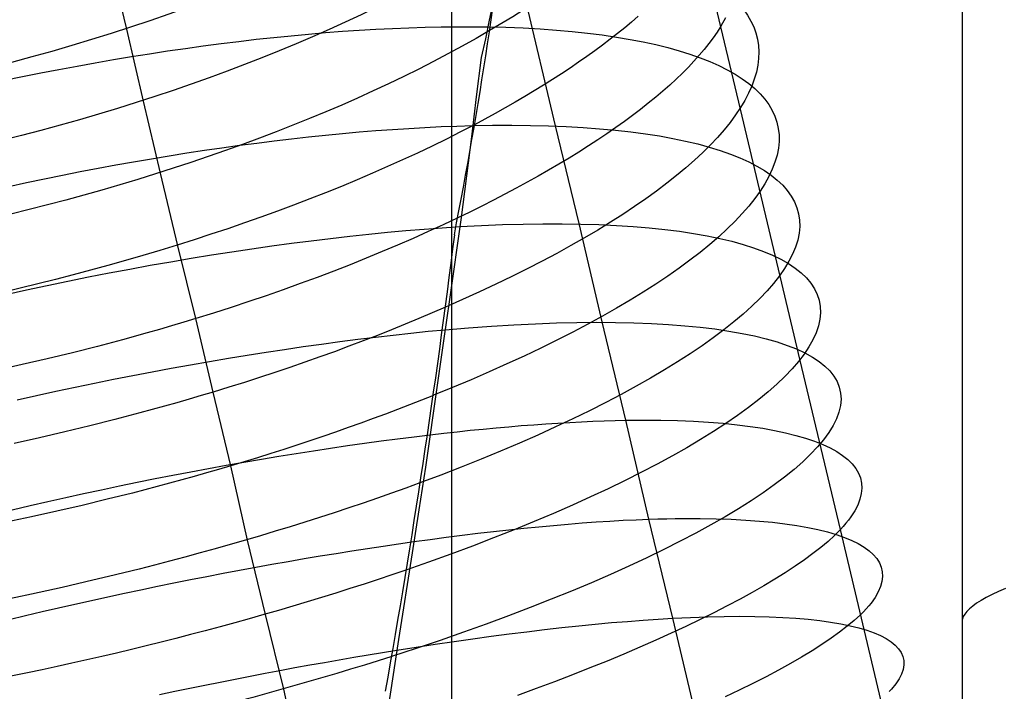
# Model space of a CAD drawing. Extents: x -383 to 1849, y -1185 to -529.
# Tile 563 of 656: x 428 to 447, y -1002 to -990. Entities that reach past the tile are written whole.
import ezdxf

# ---------------------------------------------------------------- set-up
doc = ezdxf.new("R2010")
doc.units = 0
doc.layers.add('PREDEFINITO', color=7, linetype='CONTINUOUS')

msp = doc.modelspace()

# ---------------------------------------------------------------- linework, layer by layer
at = {"layer": 'PREDEFINITO'}
for p, q in [((436.356, -1016.516, 663.883), (436.356, -807.082, 663.883)), ((445.981, -1000.962, 419.688), (445.967, -944.768, 419.688)), ((438.309, -991.657, 478.966), (437.42, -987.875, 479.937)), ((441.797, -991.341, 493.854), (441.056, -988.217, 494.755)), ((430.231, -989.833, 505.898), (429.902, -988.493, 506.412)), ((439.869, -989.591, 497.872), (439.744, -989.699, 498.097)), ((439.744, -989.699, 498.097), (439.614, -989.807, 498.319)), ((441.423, -989.779, 494.299), (441.355, -989.887, 494.577)), ((441.511, -989.62, 493.882), (441.423, -989.779, 494.299)), ((430.541, -991.189, 505.416), (430.231, -989.833, 505.898)), ((439.48, -989.916, 498.539), (439.341, -990.024, 498.756)), ((439.614, -989.807, 498.319), (439.48, -989.916, 498.539)), ((441.355, -989.887, 494.577), (441.281, -989.995, 494.853)), ((439.198, -990.133, 498.971), (439.051, -990.241, 499.183)), ((439.341, -990.024, 498.756), (439.198, -990.133, 498.971)), ((441.2, -990.105, 495.127), (441.113, -990.215, 495.399)), ((441.281, -989.995, 494.853), (441.2, -990.105, 495.127)), ((439.051, -990.241, 499.183), (438.899, -990.35, 499.392)), ((441.02, -990.326, 495.668), (440.92, -990.437, 495.936)), ((441.113, -990.215, 495.399), (441.02, -990.326, 495.668)), ((436.91, -990.367, 478.299), (436.817, -991.111, 477.907)), ((438.744, -990.458, 499.599), (438.584, -990.566, 499.802)), ((438.899, -990.35, 499.392), (438.744, -990.458, 499.599)), ((440.92, -990.437, 495.936), (440.815, -990.549, 496.2)), ((438.421, -990.675, 500.003), (438.254, -990.783, 500.2)), ((438.584, -990.566, 499.802), (438.421, -990.675, 500.003)), ((440.703, -990.662, 496.463), (440.586, -990.775, 496.722)), ((440.815, -990.549, 496.2), (440.703, -990.662, 496.463)), ((438.082, -990.89, 500.395), (437.907, -990.998, 500.586)), ((438.254, -990.783, 500.2), (438.082, -990.89, 500.395)), ((440.463, -990.888, 496.979), (440.334, -991.002, 497.234)), ((440.586, -990.775, 496.722), (440.463, -990.888, 496.979)), ((437.907, -990.998, 500.586), (437.729, -991.105, 500.774)), ((440.334, -991.002, 497.234), (440.199, -991.116, 497.485)), ((430.863, -992.551, 504.957), (430.541, -991.189, 505.416)), ((436.817, -991.111, 477.907), (436.724, -991.862, 477.528)), ((437.546, -991.212, 500.958), (437.36, -991.318, 501.14)), ((437.729, -991.105, 500.774), (437.546, -991.212, 500.958)), ((440.059, -991.231, 497.733), (439.914, -991.346, 497.979)), ((440.199, -991.116, 497.485), (440.059, -991.231, 497.733)), ((437.171, -991.424, 501.317), (436.978, -991.53, 501.492)), ((437.36, -991.318, 501.14), (437.171, -991.424, 501.317)), ((439.914, -991.346, 497.979), (439.763, -991.46, 498.221)), ((442.545, -994.495, 493.071), (441.797, -991.341, 493.854)), ((436.978, -991.53, 501.492), (436.781, -991.635, 501.662)), ((439.607, -991.575, 498.46), (439.446, -991.691, 498.696)), ((439.763, -991.46, 498.221), (439.607, -991.575, 498.46)), ((438.755, -993.502, 478.562), (438.309, -991.657, 478.966)), ((439.279, -991.806, 498.928), (439.108, -991.921, 499.157)), ((439.446, -991.691, 498.696), (439.279, -991.806, 498.928)), ((436.724, -991.862, 477.528), (436.53, -993.384, 476.807)), ((439.108, -991.921, 499.157), (438.932, -992.036, 499.382)), ((438.75, -992.151, 499.604), (438.565, -992.266, 499.822)), ((438.932, -992.036, 499.382), (438.75, -992.151, 499.604)), ((438.374, -992.38, 500.036), (438.179, -992.494, 500.246)), ((438.565, -992.266, 499.822), (438.374, -992.38, 500.036)), ((431.189, -993.921, 504.524), (430.863, -992.551, 504.957)), ((438.179, -992.494, 500.246), (437.98, -992.608, 500.452)), ((437.776, -992.722, 500.655), (437.568, -992.835, 500.852)), ((437.98, -992.608, 500.452), (437.776, -992.722, 500.655)), ((437.568, -992.835, 500.852), (437.356, -992.948, 501.046)), ((437.139, -993.06, 501.235), (436.919, -993.172, 501.42)), ((437.356, -992.948, 501.046), (437.139, -993.06, 501.235)), ((436.694, -993.283, 501.6), (436.466, -993.393, 501.776)), ((436.919, -993.172, 501.42), (436.694, -993.283, 501.6)), ((436.466, -993.393, 501.776), (436.191, -993.523, 501.978)), ((436.53, -993.384, 476.807), (436.313, -994.932, 476.123)), ((434.788, -993.701, 475.732), (435.142, -993.666, 475.914)), ((435.142, -993.666, 475.914), (435.491, -993.634, 476.104)), ((435.491, -993.634, 476.104), (435.835, -993.605, 476.304)), ((435.91, -993.652, 502.174), (435.625, -993.78, 502.362)), ((435.835, -993.605, 476.304), (436.174, -993.579, 476.511)), ((436.191, -993.523, 501.978), (435.91, -993.652, 502.174)), ((436.174, -993.579, 476.511), (436.507, -993.557, 476.728)), ((439.187, -995.355, 478.178), (438.755, -993.502, 478.562)), ((433.333, -993.873, 475.092), (433.702, -993.826, 475.239)), ((433.702, -993.826, 475.239), (434.068, -993.781, 475.394)), ((434.068, -993.781, 475.394), (434.43, -993.739, 475.558)), ((434.43, -993.739, 475.558), (434.788, -993.701, 475.732)), ((435.625, -993.78, 502.362), (435.334, -993.906, 502.544)), ((431.528, -995.295, 504.115), (431.189, -993.921, 504.524)), ((431.826, -994.094, 474.598), (432.206, -994.034, 474.708)), ((432.206, -994.034, 474.708), (432.585, -993.978, 474.827)), ((432.585, -993.978, 474.827), (432.96, -993.924, 474.955)), ((432.96, -993.924, 474.955), (433.333, -993.873, 475.092)), ((435.039, -994.031, 502.718), (434.74, -994.155, 502.885)), ((435.334, -993.906, 502.544), (435.039, -994.031, 502.718)), ((430.672, -994.289, 474.327), (431.058, -994.221, 474.408)), ((431.058, -994.221, 474.408), (431.443, -994.156, 474.498)), ((431.443, -994.156, 474.498), (431.826, -994.094, 474.598)), ((434.74, -994.155, 502.885), (434.436, -994.277, 503.044)), ((429.897, -994.433, 474.194), (430.285, -994.36, 474.256)), ((430.285, -994.36, 474.256), (430.672, -994.289, 474.327)), ((434.128, -994.398, 503.196), (433.815, -994.517, 503.339)), ((434.436, -994.277, 503.044), (434.128, -994.398, 503.196)), ((428.728, -994.668, 474.07), (429.118, -994.587, 474.101)), ((429.118, -994.587, 474.101), (429.508, -994.509, 474.143)), ((429.508, -994.509, 474.143), (429.897, -994.433, 474.194)), ((433.815, -994.517, 503.339), (433.499, -994.634, 503.475)), ((442.922, -996.082, 492.727), (442.545, -994.495, 493.071)), ((427.95, -994.837, 474.037), (428.339, -994.752, 474.048)), ((428.339, -994.752, 474.048), (428.728, -994.668, 474.07)), ((433.179, -994.749, 503.603), (432.856, -994.863, 503.723)), ((433.499, -994.634, 503.475), (433.179, -994.749, 503.603)), ((432.529, -994.974, 503.834), (432.198, -995.083, 503.936)), ((432.856, -994.863, 503.723), (432.529, -994.974, 503.834)), ((436.313, -994.932, 476.123), (436.2, -995.715, 475.798)), ((432.198, -995.083, 503.936), (431.865, -995.19, 504.03)), ((436.235, -995.077, 501.788), (435.985, -995.186, 501.954)), ((431.528, -995.295, 504.115), (431.301, -995.364, 504.167)), ((431.865, -995.19, 504.03), (431.528, -995.295, 504.115)), ((431.858, -996.68, 503.735), (431.528, -995.295, 504.115)), ((435.732, -995.293, 502.114), (435.475, -995.4, 502.269)), ((435.985, -995.186, 501.954), (435.732, -995.293, 502.114)), ((439.636, -997.213, 477.844), (439.187, -995.355, 478.178)), ((430.842, -995.5, 504.259), (430.611, -995.565, 504.299)), ((431.072, -995.433, 504.215), (430.842, -995.5, 504.259)), ((431.301, -995.364, 504.167), (431.072, -995.433, 504.215)), ((435.215, -995.506, 502.418), (434.951, -995.611, 502.561)), ((435.475, -995.4, 502.269), (435.215, -995.506, 502.418)), ((435.582, -995.568, 475.518), (435.907, -995.534, 475.697)), ((435.907, -995.534, 475.697), (436.228, -995.504, 475.882)), ((430.146, -995.694, 504.367), (429.677, -995.818, 504.419)), ((430.611, -995.565, 504.299), (430.146, -995.694, 504.367)), ((433.899, -995.774, 474.743), (434.242, -995.727, 474.882)), ((434.242, -995.727, 474.882), (434.583, -995.684, 475.03)), ((434.684, -995.714, 502.699), (434.414, -995.817, 502.831)), ((434.583, -995.684, 475.03), (434.919, -995.642, 475.185)), ((434.951, -995.611, 502.561), (434.684, -995.714, 502.699)), ((434.919, -995.642, 475.185), (435.252, -995.604, 475.348)), ((435.252, -995.604, 475.348), (435.582, -995.568, 475.518)), ((436.2, -995.715, 475.798), (436.088, -996.504, 475.488)), ((429.677, -995.818, 504.419), (429.205, -995.938, 504.456)), ((432.853, -995.927, 474.372), (433.204, -995.874, 474.488)), ((433.204, -995.874, 474.488), (433.553, -995.822, 474.611)), ((433.553, -995.822, 474.611), (433.899, -995.774, 474.743)), ((434.414, -995.817, 502.831), (434.141, -995.918, 502.957)), ((428.73, -996.053, 504.477), (428.254, -996.163, 504.483)), ((429.205, -995.938, 504.456), (428.73, -996.053, 504.477)), ((431.786, -996.102, 474.075), (432.143, -996.042, 474.166)), ((432.143, -996.042, 474.166), (432.499, -995.983, 474.265)), ((432.499, -995.983, 474.265), (432.853, -995.927, 474.372)), ((433.865, -996.018, 503.076), (433.586, -996.117, 503.19)), ((434.141, -995.918, 502.957), (433.865, -996.018, 503.076)), ((443.679, -999.275, 492.132), (442.922, -996.082, 492.727)), ((428.254, -996.163, 504.483), (427.776, -996.269, 504.473)), ((430.705, -996.298, 473.853), (431.067, -996.231, 473.919)), ((431.067, -996.231, 473.919), (431.427, -996.165, 473.993)), ((431.427, -996.165, 473.993), (431.786, -996.102, 474.075)), ((433.304, -996.214, 503.297), (433.02, -996.311, 503.398)), ((433.586, -996.117, 503.19), (433.304, -996.214, 503.297)), ((429.617, -996.513, 473.708), (429.98, -996.439, 473.748)), ((429.98, -996.439, 473.748), (430.343, -996.367, 473.796)), ((430.343, -996.367, 473.796), (430.705, -996.298, 473.853)), ((432.733, -996.405, 503.492), (432.444, -996.498, 503.58)), ((433.02, -996.311, 503.398), (432.733, -996.405, 503.492)), ((428.89, -996.666, 473.655), (429.253, -996.589, 473.677)), ((429.253, -996.589, 473.677), (429.617, -996.513, 473.708)), ((432.152, -996.59, 503.661), (431.858, -996.68, 503.735)), ((432.444, -996.498, 503.58), (432.152, -996.59, 503.661)), ((436.088, -996.504, 475.488), (435.856, -998.097, 474.898)), ((428.164, -996.828, 473.638), (428.527, -996.746, 473.642)), ((428.527, -996.746, 473.642), (428.89, -996.666, 473.655)), ((431.401, -996.816, 503.836), (431.171, -996.882, 503.88)), ((431.63, -996.748, 503.787), (431.401, -996.816, 503.836)), ((431.858, -996.68, 503.735), (431.63, -996.748, 503.787)), ((432.187, -998.073, 503.383), (431.858, -996.68, 503.735)), ((435.785, -996.831, 501.926), (435.56, -996.919, 502.055)), ((436.007, -996.742, 501.793), (435.785, -996.831, 501.926)), ((430.94, -996.947, 503.92), (430.474, -997.074, 503.989)), ((431.171, -996.882, 503.88), (430.94, -996.947, 503.92)), ((435.333, -997.007, 502.179), (435.104, -997.094, 502.3)), ((435.56, -996.919, 502.055), (435.333, -997.007, 502.179)), ((430.005, -997.198, 504.041), (429.533, -997.317, 504.078)), ((430.474, -997.074, 503.989), (430.005, -997.198, 504.041)), ((434.872, -997.181, 502.415), (434.638, -997.266, 502.527)), ((435.104, -997.094, 502.3), (434.872, -997.181, 502.415)), ((439.432, -997.217, 477.642), (439.636, -997.213, 477.844)), ((439.636, -997.213, 477.844), (439.806, -997.211, 478.019)), ((440.071, -999.079, 477.532), (439.636, -997.213, 477.844)), ((439.806, -997.211, 478.019), (439.972, -997.21, 478.197)), ((439.972, -997.21, 478.197), (440.136, -997.21, 478.377)), ((440.136, -997.21, 478.377), (440.296, -997.212, 478.56)), ((440.296, -997.212, 478.56), (440.608, -997.219, 478.935)), ((429.533, -997.317, 504.078), (429.059, -997.431, 504.1)), ((434.402, -997.351, 502.634), (434.164, -997.435, 502.736)), ((434.638, -997.266, 502.527), (434.402, -997.351, 502.634)), ((436.701, -997.402, 475.546), (436.946, -997.378, 475.696)), ((436.946, -997.378, 475.696), (437.189, -997.355, 475.851)), ((437.189, -997.355, 475.851), (437.428, -997.333, 476.011)), ((437.428, -997.333, 476.011), (437.665, -997.314, 476.175)), ((437.665, -997.314, 476.175), (437.898, -997.296, 476.343)), ((437.898, -997.296, 476.343), (438.128, -997.279, 476.516)), ((438.128, -997.279, 476.516), (438.354, -997.265, 476.693)), ((438.354, -997.265, 476.693), (438.577, -997.252, 476.874)), ((438.577, -997.252, 476.874), (438.797, -997.241, 477.06)), ((438.797, -997.241, 477.06), (439.012, -997.231, 477.25)), ((439.012, -997.231, 477.25), (439.224, -997.223, 477.444)), ((439.224, -997.223, 477.444), (439.432, -997.217, 477.642)), ((440.608, -997.219, 478.935), (440.908, -997.231, 479.319)), ((440.908, -997.231, 479.319), (441.195, -997.248, 479.714)), ((441.195, -997.248, 479.714), (441.469, -997.27, 480.117)), ((441.469, -997.27, 480.117), (441.731, -997.296, 480.53)), ((441.731, -997.296, 480.53), (441.98, -997.327, 480.95)), ((441.98, -997.327, 480.95), (442.215, -997.363, 481.378)), ((442.215, -997.363, 481.378), (442.438, -997.403, 481.813)), ((428.582, -997.542, 504.105), (428.104, -997.648, 504.096)), ((429.059, -997.431, 504.1), (428.582, -997.542, 504.105)), ((433.923, -997.518, 502.834), (433.681, -997.601, 502.927)), ((434.164, -997.435, 502.736), (433.923, -997.518, 502.834)), ((435.022, -997.602, 474.669), (435.334, -997.561, 474.813)), ((435.334, -997.561, 474.813), (435.643, -997.522, 474.964)), ((435.643, -997.522, 474.964), (435.949, -997.485, 475.121)), ((435.949, -997.485, 475.121), (436.202, -997.456, 475.258)), ((436.202, -997.456, 475.258), (436.453, -997.428, 475.4)), ((436.453, -997.428, 475.4), (436.701, -997.402, 475.546)), ((442.438, -997.403, 481.813), (442.647, -997.448, 482.255)), ((442.647, -997.448, 482.255), (442.842, -997.497, 482.703)), ((442.842, -997.497, 482.703), (443.024, -997.55, 483.156)), ((443.024, -997.55, 483.156), (443.192, -997.607, 483.615)), ((433.19, -997.762, 503.098), (432.942, -997.842, 503.177)), ((433.436, -997.682, 503.015), (433.19, -997.762, 503.098)), ((433.681, -997.601, 502.927), (433.436, -997.682, 503.015)), ((433.746, -997.787, 474.16), (434.069, -997.738, 474.277)), ((434.069, -997.738, 474.277), (434.389, -997.69, 474.401)), ((434.389, -997.69, 474.401), (434.707, -997.645, 474.531)), ((434.707, -997.645, 474.531), (435.022, -997.602, 474.669)), ((443.192, -997.607, 483.615), (443.346, -997.669, 484.077)), ((443.346, -997.669, 484.077), (443.486, -997.734, 484.544)), ((443.486, -997.734, 484.544), (443.611, -997.804, 485.015)), ((432.434, -998.003, 473.763), (432.765, -997.946, 473.852)), ((432.692, -997.92, 503.25), (432.44, -997.997, 503.319)), ((432.942, -997.842, 503.177), (432.692, -997.92, 503.25)), ((432.765, -997.946, 473.852), (433.094, -997.891, 473.948)), ((433.094, -997.891, 473.948), (433.421, -997.838, 474.05)), ((433.421, -997.838, 474.05), (433.746, -997.787, 474.16)), ((443.611, -997.804, 485.015), (443.722, -997.878, 485.488)), ((443.722, -997.878, 485.488), (443.819, -997.955, 485.964)), ((443.819, -997.955, 485.964), (443.901, -998.036, 486.441)), ((431.434, -998.185, 473.541), (431.769, -998.122, 473.608)), ((431.959, -998.14, 503.435), (431.73, -998.207, 503.484)), ((431.769, -998.122, 473.608), (432.102, -998.062, 473.682)), ((432.187, -998.073, 503.383), (431.959, -998.14, 503.435)), ((432.102, -998.062, 473.682), (432.434, -998.003, 473.763)), ((432.44, -997.997, 503.319), (432.187, -998.073, 503.383)), ((432.506, -999.475, 503.06), (432.187, -998.073, 503.383)), ((435.856, -998.097, 474.898), (435.732, -998.902, 474.619)), ((443.901, -998.036, 486.441), (443.968, -998.121, 486.92)), ((443.968, -998.121, 486.92), (444.019, -998.209, 487.4)), ((430.426, -998.382, 473.385), (430.763, -998.314, 473.43)), ((430.763, -998.314, 473.43), (431.099, -998.249, 473.482)), ((431.099, -998.249, 473.482), (431.434, -998.185, 473.541)), ((431.5, -998.272, 503.528), (431.268, -998.337, 503.569)), ((431.73, -998.207, 503.484), (431.5, -998.272, 503.528)), ((444.019, -998.209, 487.4), (444.056, -998.301, 487.881)), ((444.056, -998.301, 487.881), (444.078, -998.397, 488.361)), ((429.751, -998.522, 473.319), (430.089, -998.451, 473.348)), ((430.089, -998.451, 473.348), (430.426, -998.382, 473.385)), ((430.802, -998.463, 503.638), (430.333, -998.585, 503.69)), ((431.268, -998.337, 503.569), (430.802, -998.463, 503.638)), ((444.083, -998.495, 488.84), (444.074, -998.597, 489.318)), ((444.078, -998.397, 488.361), (444.083, -998.495, 488.84)), ((428.74, -998.744, 473.276), (429.077, -998.668, 473.283)), ((429.077, -998.668, 473.283), (429.414, -998.594, 473.297)), ((429.414, -998.594, 473.297), (429.751, -998.522, 473.319)), ((430.333, -998.585, 503.69), (429.861, -998.703, 503.727)), ((444.074, -998.597, 489.318), (444.048, -998.703, 489.794)), ((428.068, -998.899, 473.287), (428.404, -998.821, 473.278)), ((428.404, -998.821, 473.278), (428.74, -998.744, 473.276)), ((429.386, -998.818, 503.749), (428.91, -998.928, 503.754)), ((429.861, -998.703, 503.727), (429.386, -998.818, 503.749)), ((444.007, -998.811, 490.268), (443.949, -998.923, 490.74)), ((444.048, -998.703, 489.794), (444.007, -998.811, 490.268)), ((428.432, -999.034, 503.745), (427.953, -999.136, 503.72)), ((428.91, -998.928, 503.754), (428.432, -999.034, 503.745)), ((435.732, -998.902, 474.619), (435.606, -999.712, 474.354)), ((440.24, -999.073, 477.708), (440.406, -999.069, 477.886)), ((440.406, -999.069, 477.886), (440.568, -999.066, 478.067)), ((440.568, -999.066, 478.067), (440.728, -999.065, 478.251)), ((440.728, -999.065, 478.251), (441.038, -999.065, 478.628)), ((441.038, -999.065, 478.628), (441.336, -999.07, 479.014)), ((443.876, -999.037, 491.208), (443.833, -999.095, 491.44)), ((443.949, -998.923, 490.74), (443.876, -999.037, 491.208)), ((437.43, -999.278, 475.4), (437.715, -999.248, 475.586)), ((437.715, -999.248, 475.586), (437.996, -999.22, 475.777)), ((437.996, -999.22, 475.777), (438.273, -999.195, 475.976)), ((438.273, -999.195, 475.976), (438.545, -999.171, 476.18)), ((438.545, -999.171, 476.18), (438.812, -999.15, 476.39)), ((438.812, -999.15, 476.39), (439.074, -999.131, 476.607)), ((439.074, -999.131, 476.607), (439.332, -999.114, 476.829)), ((439.332, -999.114, 476.829), (439.584, -999.1, 477.058)), ((439.584, -999.1, 477.058), (439.83, -999.088, 477.292)), ((439.83, -999.088, 477.292), (440.071, -999.079, 477.532)), ((440.071, -999.079, 477.532), (440.24, -999.073, 477.708)), ((440.523, -1000.948, 477.272), (440.071, -999.079, 477.532)), ((441.336, -999.07, 479.014), (441.622, -999.08, 479.41)), ((441.622, -999.08, 479.41), (441.894, -999.094, 479.816)), ((441.894, -999.094, 479.816), (442.154, -999.113, 480.23)), ((442.154, -999.113, 480.23), (442.401, -999.136, 480.653)), ((442.401, -999.136, 480.653), (442.635, -999.164, 481.083)), ((442.635, -999.164, 481.083), (442.856, -999.197, 481.52)), ((442.856, -999.197, 481.52), (443.063, -999.233, 481.964)), ((443.063, -999.233, 481.964), (443.257, -999.274, 482.415)), ((443.734, -999.214, 491.902), (443.679, -999.275, 492.132)), ((443.785, -999.155, 491.672), (443.734, -999.214, 491.902)), ((443.833, -999.095, 491.44), (443.785, -999.155, 491.672)), ((435.946, -999.459, 474.568), (436.25, -999.419, 474.722)), ((436.25, -999.419, 474.722), (436.55, -999.381, 474.882)), ((436.55, -999.381, 474.882), (436.847, -999.344, 475.048)), ((436.847, -999.344, 475.048), (437.14, -999.31, 475.221)), ((437.14, -999.31, 475.221), (437.43, -999.278, 475.4)), ((443.257, -999.274, 482.415), (443.437, -999.319, 482.87)), ((443.437, -999.319, 482.87), (443.603, -999.368, 483.331)), ((443.569, -999.385, 492.541), (443.446, -999.498, 492.946)), ((443.679, -999.275, 492.132), (443.569, -999.385, 492.541)), ((443.603, -999.368, 483.331), (443.755, -999.421, 483.796)), ((444.442, -1002.486, 491.657), (443.679, -999.275, 492.132)), ((443.755, -999.421, 483.796), (443.893, -999.479, 484.266)), ((432.84, -1000.88, 502.76), (432.506, -999.475, 503.06)), ((434.766, -999.63, 474.047), (435.059, -999.585, 474.166)), ((435.059, -999.585, 474.166), (435.35, -999.543, 474.291)), ((435.35, -999.543, 474.291), (435.639, -999.502, 474.421)), ((435.639, -999.502, 474.421), (435.946, -999.459, 474.568)), ((443.31, -999.613, 493.346), (443.161, -999.729, 493.742)), ((443.446, -999.498, 492.946), (443.31, -999.613, 493.346)), ((443.893, -999.479, 484.266), (444.017, -999.54, 484.739)), ((444.017, -999.54, 484.739), (444.126, -999.605, 485.214)), ((444.126, -999.605, 485.214), (444.22, -999.673, 485.693)), ((433.572, -999.823, 473.63), (433.873, -999.773, 473.725)), ((433.873, -999.773, 473.725), (434.173, -999.723, 473.826)), ((434.173, -999.723, 473.826), (434.47, -999.676, 473.934)), ((434.47, -999.676, 473.934), (434.766, -999.63, 474.047)), ((435.606, -999.712, 474.354), (435.353, -1001.347, 473.867)), ((443.161, -999.729, 493.742), (443, -999.848, 494.133)), ((444.22, -999.673, 485.693), (444.3, -999.746, 486.173)), ((444.3, -999.746, 486.173), (444.365, -999.822, 486.654)), ((432.353, -1000.041, 473.31), (432.659, -999.984, 473.381)), ((432.659, -999.984, 473.381), (432.965, -999.929, 473.458)), ((432.965, -999.929, 473.458), (433.269, -999.875, 473.541)), ((433.269, -999.875, 473.541), (433.572, -999.823, 473.63)), ((442.826, -999.968, 494.518), (442.641, -1000.089, 494.898)), ((443, -999.848, 494.133), (442.826, -999.968, 494.518)), ((444.365, -999.822, 486.654), (444.415, -999.901, 487.136)), ((444.415, -999.901, 487.136), (444.45, -999.985, 487.619)), ((444.45, -999.985, 487.619), (444.47, -1000.071, 488.101)), ((431.427, -1000.219, 473.135), (431.736, -1000.158, 473.187)), ((431.736, -1000.158, 473.187), (432.045, -1000.099, 473.245)), ((432.045, -1000.099, 473.245), (432.353, -1000.041, 473.31)), ((442.641, -1000.089, 494.898), (442.445, -1000.212, 495.272)), ((444.474, -1000.161, 488.583), (444.462, -1000.255, 489.063)), ((444.47, -1000.071, 488.101), (444.474, -1000.161, 488.583)), ((430.495, -1000.409, 473.017), (430.806, -1000.344, 473.05)), ((430.806, -1000.344, 473.05), (431.117, -1000.281, 473.089)), ((431.117, -1000.281, 473.089), (431.427, -1000.219, 473.135)), ((442.237, -1000.336, 495.64), (442.018, -1000.462, 496.002)), ((442.445, -1000.212, 495.272), (442.237, -1000.336, 495.64)), ((444.435, -1000.351, 489.542), (444.392, -1000.451, 490.018)), ((444.462, -1000.255, 489.063), (444.435, -1000.351, 489.542)), ((429.562, -1000.611, 472.958), (429.873, -1000.542, 472.971)), ((429.873, -1000.542, 472.971), (430.184, -1000.475, 472.991)), ((430.184, -1000.475, 472.991), (430.495, -1000.409, 473.017)), ((442.018, -1000.462, 496.002), (441.788, -1000.588, 496.357)), ((444.332, -1000.554, 490.492), (444.257, -1000.66, 490.962)), ((444.392, -1000.451, 490.018), (444.332, -1000.554, 490.492)), ((446.539, -1000.502, 423.958), (446.43, -1000.557, 423.486)), ((446.66, -1000.445, 424.429), (446.539, -1000.502, 423.958)), ((446.793, -1000.387, 424.897), (446.66, -1000.445, 424.429)), ((428.941, -1000.751, 472.952), (429.251, -1000.68, 472.952)), ((429.251, -1000.68, 472.952), (429.562, -1000.611, 472.958)), ((441.548, -1000.716, 496.705), (441.297, -1000.844, 497.046)), ((441.788, -1000.588, 496.357), (441.548, -1000.716, 496.705)), ((444.213, -1000.714, 491.195), (444.165, -1000.769, 491.428)), ((444.257, -1000.66, 490.962), (444.213, -1000.714, 491.195)), ((446.173, -1000.718, 422.061), (446.112, -1000.769, 421.585)), ((446.247, -1000.665, 422.536), (446.173, -1000.718, 422.061)), ((446.333, -1000.612, 423.012), (446.247, -1000.665, 422.536)), ((446.43, -1000.557, 423.486), (446.333, -1000.612, 423.012)), ((428.014, -1000.97, 472.992), (428.322, -1000.896, 472.972)), ((428.322, -1000.896, 472.972), (428.631, -1000.823, 472.958)), ((428.631, -1000.823, 472.958), (428.941, -1000.751, 472.952)), ((433.187, -1002.287, 502.487), (432.84, -1000.88, 502.76)), ((440.856, -1000.932, 477.626), (441.018, -1000.925, 477.808)), ((441.018, -1000.925, 477.808), (441.177, -1000.92, 477.993)), ((441.297, -1000.844, 497.046), (441.037, -1000.973, 497.379)), ((441.177, -1000.92, 477.993), (441.486, -1000.914, 478.37)), ((441.486, -1000.914, 478.37), (441.782, -1000.911, 478.757)), ((441.782, -1000.911, 478.757), (442.066, -1000.914, 479.154)), ((442.066, -1000.914, 479.154), (442.337, -1000.921, 479.56)), ((442.337, -1000.921, 479.56), (442.595, -1000.932, 479.976)), ((444.057, -1000.881, 491.889), (443.94, -1000.989, 492.318)), ((444.113, -1000.825, 491.659), (444.057, -1000.881, 491.889)), ((444.165, -1000.769, 491.428), (444.113, -1000.825, 491.659)), ((445.996, -1000.916, 420.16), (445.981, -1000.962, 419.688)), ((446.023, -1000.868, 420.634), (445.996, -1000.916, 420.16)), ((446.061, -1000.819, 421.109), (446.023, -1000.868, 420.634)), ((446.112, -1000.769, 421.585), (446.061, -1000.819, 421.109)), ((438.428, -1001.125, 475.494), (438.747, -1001.091, 475.724)), ((438.747, -1001.091, 475.724), (439.06, -1001.06, 475.962)), ((439.06, -1001.06, 475.962), (439.367, -1001.031, 476.208)), ((439.367, -1001.031, 476.208), (439.666, -1001.006, 476.462)), ((439.666, -1001.006, 476.462), (439.959, -1000.983, 476.724)), ((439.959, -1000.983, 476.724), (440.245, -1000.964, 476.994)), ((440.245, -1000.964, 476.994), (440.523, -1000.948, 477.272)), ((440.767, -1001.102, 497.705), (440.488, -1001.232, 498.022)), ((440.523, -1000.948, 477.272), (440.691, -1000.939, 477.448)), ((441.404, -1004.702, 476.832), (440.523, -1000.948, 477.272)), ((440.691, -1000.939, 477.448), (440.856, -1000.932, 477.626)), ((441.037, -1000.973, 497.379), (440.767, -1001.102, 497.705)), ((442.595, -1000.932, 479.976), (442.84, -1000.948, 480.399)), ((442.84, -1000.948, 480.399), (443.072, -1000.968, 480.83)), ((443.072, -1000.968, 480.83), (443.291, -1000.992, 481.268)), ((443.291, -1000.992, 481.268), (443.496, -1001.021, 481.713)), ((443.496, -1001.021, 481.713), (443.687, -1001.053, 482.164)), ((443.808, -1001.099, 492.743), (443.663, -1001.211, 493.162)), ((443.687, -1001.053, 482.164), (443.865, -1001.09, 482.62)), ((443.94, -1000.989, 492.318), (443.808, -1001.099, 492.743)), ((443.865, -1001.09, 482.62), (444.029, -1001.131, 483.082)), ((445.994, -1057.153, 419.688), (445.981, -1000.962, 419.688)), ((436.748, -1001.335, 474.472), (437.095, -1001.288, 474.66)), ((437.095, -1001.288, 474.66), (437.436, -1001.243, 474.855)), ((437.436, -1001.243, 474.855), (437.772, -1001.201, 475.06)), ((437.772, -1001.201, 475.06), (438.103, -1001.162, 475.273)), ((438.103, -1001.162, 475.273), (438.428, -1001.125, 475.494)), ((440.488, -1001.232, 498.022), (440.199, -1001.363, 498.332)), ((443.663, -1001.211, 493.162), (443.504, -1001.325, 493.576)), ((444.029, -1001.131, 483.082), (444.179, -1001.175, 483.548)), ((444.179, -1001.175, 483.548), (444.315, -1001.224, 484.018)), ((444.315, -1001.224, 484.018), (444.436, -1001.276, 484.492)), ((444.436, -1001.276, 484.492), (444.543, -1001.332, 484.968)), ((435.353, -1001.347, 473.867), (435.095, -1002.998, 473.426)), ((435.684, -1001.492, 473.964), (436.043, -1001.437, 474.124)), ((436.043, -1001.437, 474.124), (436.398, -1001.385, 474.294)), ((436.398, -1001.385, 474.294), (436.748, -1001.335, 474.472)), ((440.199, -1001.363, 498.332), (439.902, -1001.493, 498.633)), ((443.332, -1001.442, 493.984), (443.146, -1001.56, 494.387)), ((443.504, -1001.325, 493.576), (443.332, -1001.442, 493.984)), ((444.543, -1001.332, 484.968), (444.635, -1001.392, 485.447)), ((444.635, -1001.392, 485.447), (444.713, -1001.456, 485.928)), ((444.713, -1001.456, 485.928), (444.775, -1001.523, 486.41)), ((434.505, -1001.684, 473.508), (434.779, -1001.638, 473.604)), ((434.779, -1001.638, 473.604), (435.051, -1001.593, 473.706)), ((435.051, -1001.593, 473.706), (435.321, -1001.549, 473.812)), ((435.321, -1001.549, 473.812), (435.684, -1001.492, 473.964)), ((439.596, -1001.624, 498.925), (439.281, -1001.755, 499.208)), ((439.902, -1001.493, 498.633), (439.596, -1001.624, 498.925)), ((443.146, -1001.56, 494.387), (442.948, -1001.68, 494.783)), ((444.775, -1001.523, 486.41), (444.823, -1001.594, 486.894)), ((444.823, -1001.594, 486.894), (444.856, -1001.668, 487.377)), ((433.397, -1001.88, 473.174), (433.676, -1001.829, 473.25)), ((433.676, -1001.829, 473.25), (433.954, -1001.78, 473.331)), ((433.954, -1001.78, 473.331), (434.23, -1001.731, 473.417)), ((434.23, -1001.731, 473.417), (434.505, -1001.684, 473.508)), ((439.281, -1001.755, 499.208), (438.959, -1001.886, 499.482)), ((442.737, -1001.802, 495.173), (442.514, -1001.925, 495.556)), ((442.948, -1001.68, 494.783), (442.737, -1001.802, 495.173)), ((444.856, -1001.668, 487.377), (444.873, -1001.746, 487.86)), ((444.874, -1001.827, 488.343), (444.861, -1001.912, 488.824)), ((444.873, -1001.746, 487.86), (444.874, -1001.827, 488.343)), ((432.553, -1002.04, 472.977), (432.835, -1001.985, 473.038)), ((432.835, -1001.985, 473.038), (433.116, -1001.932, 473.103)), ((433.116, -1001.932, 473.103), (433.397, -1001.88, 473.174)), ((438.629, -1002.016, 499.746), (438.291, -1002.146, 500)), ((438.959, -1001.886, 499.482), (438.629, -1002.016, 499.746)), ((442.514, -1001.925, 495.556), (442.279, -1002.05, 495.932)), ((444.831, -1002, 489.304), (444.785, -1002.091, 489.781)), ((444.861, -1001.912, 488.824), (444.831, -1002, 489.304)), ((431.417, -1002.267, 472.789), (431.702, -1002.208, 472.828)), ((431.702, -1002.208, 472.828), (431.986, -1002.151, 472.873)), ((431.986, -1002.151, 472.873), (432.27, -1002.095, 472.922)), ((432.27, -1002.095, 472.922), (432.553, -1002.04, 472.977)), ((438.291, -1002.146, 500), (437.947, -1002.276, 500.244)), ((442.032, -1002.176, 496.3), (441.774, -1002.302, 496.661)), ((442.279, -1002.05, 495.932), (442.032, -1002.176, 496.3)), ((444.724, -1002.185, 490.255), (444.646, -1002.283, 490.727)), ((444.785, -1002.091, 489.781), (444.724, -1002.185, 490.255)), ((430.847, -1002.386, 472.728), (431.132, -1002.326, 472.756)), ((431.132, -1002.326, 472.756), (431.417, -1002.267, 472.789)), ((433.51, -1003.705, 502.244), (433.187, -1002.287, 502.487)), ((437.947, -1002.276, 500.244), (437.595, -1002.405, 500.478)), ((441.774, -1002.302, 496.661), (441.506, -1002.43, 497.013)), ((444.646, -1002.283, 490.727), (444.601, -1002.332, 490.961))]:
    msp.add_line(p, q, dxfattribs=at)
at = {"layer": 'PREDEFINITO', "extrusion": (-0.887577, 0.366337, -0.279293)}
msp.add_arc((771.613, 277.029, -884.185), 42.712, 219.5802, 237.6645, dxfattribs=at)
at = {"layer": 'PREDEFINITO', "extrusion": (0.208426, -0.915564, -0.34395)}
msp.add_arc((196.442, 825.315, 824.868), 14.847, 328.2615, 47.6327, dxfattribs=at)
at = {"layer": 'PREDEFINITO', "extrusion": (0.205237, -0.902278, -0.379173)}
msp.add_arc((196.418, 855.699, 789.581), 14.97, 39.8455, 136.3584, dxfattribs=at)
at = {"layer": 'PREDEFINITO', "extrusion": (0.058846, 0.053397, 0.996838)}
msp.add_arc((-961.708, 433.433, 472.827), 84.007, 216.58527, 221.58357, dxfattribs=at)
at = {"layer": 'PREDEFINITO', "extrusion": (0.206827, -0.90912, -0.361557)}
msp.add_arc((196.386, 840.636, 807.42), 14.951, 43.496, 136.3845, dxfattribs=at)
at = {"layer": 'PREDEFINITO', "extrusion": (0.212466, -0.933006, -0.290444)}
msp.add_arc((196.295, 777.512, 875.357), 14.963, 316.2907, 57.1979, dxfattribs=at)
at = {"layer": 'PREDEFINITO', "extrusion": (0.213765, -0.938142, -0.272387)}
msp.add_arc((196.182, 761.024, 891.605), 14.999, 136.6968, 311.9918, dxfattribs=at)
at = {"layer": 'PREDEFINITO', "extrusion": (0.213755, -0.938134, -0.272421)}
msp.add_arc((196.162, 760.997, 891.576), 14.976, 312.2262, 59.8741, dxfattribs=at)
at = {"layer": 'PREDEFINITO', "extrusion": (0.208382, -0.915551, -0.344009)}
msp.add_arc((196.297, 825.383, 824.806), 14.962, 47.0465, 136.3408, dxfattribs=at)
at = {"layer": 'PREDEFINITO', "extrusion": (0.209819, -0.921729, -0.326176)}
msp.add_arc((196.281, 809.653, 842.034), 14.977, 50.6089, 136.2975, dxfattribs=at)
at = {"layer": 'PREDEFINITO', "extrusion": (0.214806, -0.942979, -0.25426)}
msp.add_arc((196.236, 744.131, 907.481), 14.972, 308.6483, 62.6328, dxfattribs=at)
at = {"layer": 'PREDEFINITO', "extrusion": (0.21486, -0.942961, -0.254284)}
msp.add_arc((196.199, 744.207, 907.475), 14.997, 136.7026, 308.4518, dxfattribs=at)
at = {"layer": 'PREDEFINITO', "extrusion": (0.21593, -0.947435, -0.236097)}
msp.add_arc((196.134, 727.062, 923.032), 14.972, 305.4289, 65.3426, dxfattribs=at)
at = {"layer": 'PREDEFINITO', "extrusion": (0.104748, -0.013725, 0.994404)}
msp.add_arc((-929.706, -343.828, 558.338), 161.832, 267.30991, 270.39476, dxfattribs=at)
at = {"layer": 'PREDEFINITO', "extrusion": (0.216948, -0.951572, -0.217815)}
msp.add_arc((196.055, 709.669, 938.279), 14.98, 302.1588, 67.9617, dxfattribs=at)
at = {"layer": 'PREDEFINITO', "extrusion": (0.214891, -0.942976, -0.2542)}
msp.add_arc((196.133, 743.928, 907.545), 15.111, 62.8614, 136.0538, dxfattribs=at)
at = {"layer": 'PREDEFINITO', "extrusion": (0.215928, -0.947434, -0.2361)}
msp.add_arc((196.146, 726.849, 923.029), 15.164, 65.7197, 135.9681, dxfattribs=at)
at = {"layer": 'PREDEFINITO', "extrusion": (0.216902, -0.951578, -0.217838)}
msp.add_arc((196.166, 709.38, 938.252), 15.245, 68.6036, 135.8467, dxfattribs=at)

doc.saveas('drawing.dxf')
